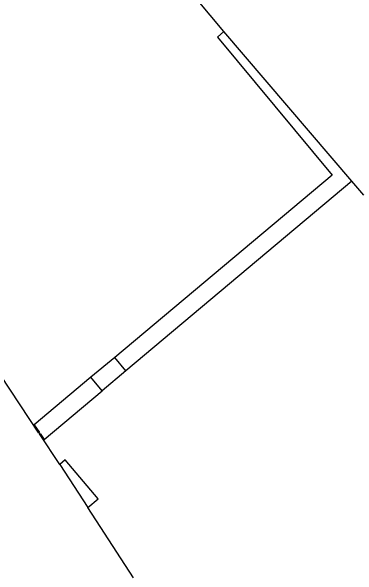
# Model space of a CAD drawing. Extents: x 155018 to 156648, y 383980 to 385733.
# Drawn here: x 156178.9 to 156236.7, y 384815.9 to 384910.1 of the extents above; entities that cross this region are included whole.
import ezdxf

# ---------------------------------------------------------------- set-up
doc = ezdxf.new("R2010")
doc.units = 0
doc.layers.add('IMGEO_Pand', color=7, linetype='Continuous')
doc.layers.add('IMGEO_Pand_overbouw', color=7, linetype='Continuous')

msp = doc.modelspace()

# ---------------------------------------------------------------- linework, layer by layer
at = {"layer": 'IMGEO_Pand'}
for points in [[(156214.39, 384906.695), (156179.317, 384948.681)], [(156214.39, 384906.695), (156213.297, 384905.762), (156232.466, 384882.716), (156196.184, 384852.302)], [(156235.702, 384881.727), (156214.39, 384906.695)], [(156192.207, 384848.969), (156182.763, 384841.052), (156183.647, 384839.735), (156183.52, 384839.663), (156169.169, 384861.373), (156170.762, 384862.427), (156167.07, 384866.843), (156166.131, 384866.069), (156157.059, 384879.875), (156158.797, 384881.017), (156153.572, 384887.297)], [(156235.702, 384881.727), (156198.039, 384850.077)], [(156237.696, 384879.354), (156235.702, 384881.727)], [(156196.184, 384852.302), (156192.207, 384848.969)], [(156198.039, 384850.077), (156196.184, 384852.302)], [(156198.039, 384850.077), (156194.067, 384846.739)], [(156194.067, 384846.739), (156192.207, 384848.969)], [(156199.307, 384815.516), (156191.705, 384827.245), (156193.388, 384828.676), (156187.924, 384835.202), (156186.993, 384834.431), (156183.624, 384839.523), (156183.738, 384839.598), (156184.392, 384838.609), (156194.067, 384846.739)]]:
    msp.add_lwpolyline(points, dxfattribs=at)
at = {"layer": 'IMGEO_Pand_overbouw'}
msp.add_lwpolyline([(156186.993, 384834.431), (156191.705, 384827.245), (156193.388, 384828.676), (156187.924, 384835.202)], close=True, dxfattribs=at)

doc.saveas('drawing.dxf')
